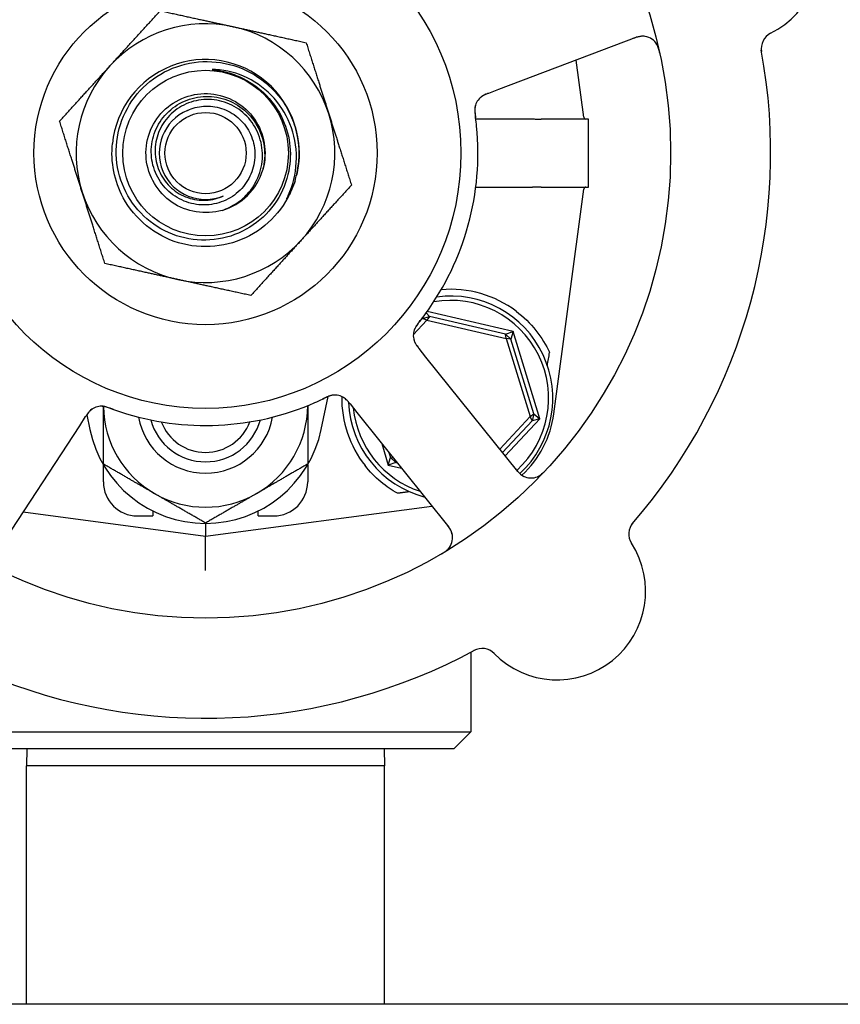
# Model space of a CAD drawing. Header units: inches. Extents: x 36 to 1719, y -84 to 1122.
# Tile 348 of 550: x 949.74 to 952.75, y 416.11 to 419.72. Entities that reach past the tile are written whole.
import ezdxf

# ---------------------------------------------------------------- set-up
doc = ezdxf.new("R2010")
doc.units = ezdxf.units.IN
doc.header["$LTSCALE"] = 48
doc.header["$MEASUREMENT"] = 0
doc.layers.add('Visible (ANSI)', color=7, linetype='Continuous', lineweight=30)

msp = doc.modelspace()

# ---------------------------------------------------------------- linework, layer by layer
at = {"layer": 'Visible (ANSI)'}
for p, q in [((951.49478, 419.46857), (951.99915, 419.65957)), ((951.80639, 419.36621), (951.77846, 419.576)), ((951.45749, 419.45444), (951.49478, 419.46857)), ((951.4098, 419.35971), (951.61822, 419.35971)), ((951.82393, 419.35943), (951.65032, 419.35943)), ((951.82393, 419.10943), (951.82393, 419.35943)), ((951.4098, 419.10915), (951.61822, 419.10915)), ((951.65032, 419.10943), (951.82393, 419.10943)), ((951.69658, 418.27777), (951.80639, 419.10265)), ((951.21432, 418.62672), (951.2402, 418.63462)), ((951.2274, 418.6476), (951.2402, 418.63462)), ((951.2402, 418.63462), (951.23025, 418.62088)), ((951.54666, 418.57975), (951.23111, 418.65276)), ((951.51913, 418.57008), (951.2402, 418.63462)), ((951.18056, 418.56765), (951.23025, 418.62088)), ((951.21432, 418.62672), (951.20002, 418.61139)), ((951.21432, 418.62672), (951.21514, 418.63105)), ((951.23025, 418.62088), (951.21432, 418.62672)), ((951.23025, 418.62088), (951.52204, 418.55337)), ((951.51913, 418.57008), (951.54666, 418.57975)), ((951.51913, 418.57008), (951.53891, 418.55162)), ((951.52204, 418.55337), (951.51913, 418.57008)), ((951.54666, 418.57975), (951.53891, 418.55162)), ((951.64463, 418.25879), (951.54666, 418.57975)), ((951.53891, 418.55162), (951.52204, 418.55337)), ((951.52204, 418.55337), (951.60947, 418.26692)), ((951.62249, 418.2778), (951.53891, 418.55162)), ((951.2267, 418.48578), (951.20172, 418.51691)), ((951.56421, 418.06512), (951.2267, 418.48578)), ((950.8426, 418.21988), (950.86804, 418.3406)), ((950.94825, 418.3135), (950.9732, 418.2824)), ((949.98155, 418.27307), (949.99277, 418.21988)), ((950.9732, 418.2824), (951.31072, 417.86173)), ((951.60947, 418.26692), (951.62249, 418.2778)), ((951.62249, 418.2778), (951.61639, 418.25143)), ((951.62249, 418.2778), (951.64463, 418.25879)), ((949.95568, 418.23367), (949.97756, 418.26704)), ((951.60947, 418.26692), (951.49807, 418.14756)), ((951.50795, 418.13525), (951.61639, 418.25143)), ((951.51783, 418.12293), (951.64463, 418.25879)), ((951.61639, 418.25143), (951.60947, 418.26692)), ((951.64463, 418.25879), (951.61639, 418.25143)), ((949.6599, 417.78268), (949.95568, 418.23367)), ((951.06439, 418.16875), (951.0887, 418.0891)), ((951.09076, 418.13588), (951.09645, 418.11724)), ((950.04268, 418.02725), (950.04268, 418.09046)), ((950.79268, 418.09046), (950.79268, 418.02725)), ((951.0887, 418.0891), (951.09645, 418.11724)), ((951.11623, 418.09877), (951.0887, 418.0891)), ((951.09645, 418.11724), (951.10656, 418.11618)), ((951.11623, 418.09877), (951.09645, 418.11724)), ((951.11504, 418.10562), (951.11623, 418.09877)), ((951.11623, 418.09877), (951.12152, 418.09755)), ((951.0887, 418.0891), (951.13732, 418.07785)), ((949.7482, 417.9173), (950.41768, 417.82818)), ((950.22393, 417.9208), (950.22393, 417.90225)), ((950.41768, 417.82818), (951.24887, 417.93883)), ((950.61143, 417.90225), (950.61143, 417.9208)), ((950.16768, 417.90225), (950.22393, 417.90225)), ((950.41768, 417.87518), (950.41768, 417.82818)), ((950.61143, 417.90225), (950.66768, 417.90225)), ((950.41768, 417.70207), (950.41768, 417.82818)), ((951.39143, 417.4021), (951.39143, 417.10943)), ((949.44393, 417.10943), (951.39143, 417.10943)), ((951.32893, 417.04693), (951.39143, 417.10943)), ((951.32893, 417.04693), (949.50643, 417.04693)), ((949.76213, 417.04693), (949.76018, 416.98443)), ((951.07323, 417.04693), (951.07518, 416.98443)), ((949.76018, 416.10943), (949.76018, 416.98443)), ((951.07518, 416.98443), (949.76018, 416.98443)), ((951.07518, 416.10943), (951.07518, 416.98443)), ((1025.91768, 416.10943), (748.91768, 416.10943))]:
    msp.add_line(p, q, dxfattribs=at)
for radius in [1.7075, 0.9375, 0.62992, 0.30408, 0.14917]:
    msp.add_circle((950.41768, 419.23443), radius, dxfattribs=at)
for centre, radius, start, end in [((952.3465, 419.96488), 0.325, 296.66113, 104.82247), ((950.41768, 419.23443), 0.475, 77.64769, 137.64769), ((950.41768, 419.23443), 0.475, 17.64769, 77.64769), ((952.02129, 419.60112), 0.0625, 12.88035, 110.7418), ((952.52038, 419.61858), 0.0625, 116.66113, 190.3534), ((950.41768, 419.23443), 2.075, 318.99965, 10.48395), ((950.41768, 419.23443), 0.34375, 346.81176, 174.08625), ((950.41768, 419.23443), 0.475, 137.64769, 197.64769), ((951.46847, 419.39177), 0.0625, 128.31583, 168.22862), ((950.41768, 419.23443), 0.17, 112.97308, 292.97308), ((950.41768, 419.23443), 0.475, 317.64769, 17.64769), ((951.81413, 419.36724), 0.00781, 187.58266, 270), ((950.41768, 419.23443), 1, 323.83299, 5.65061), ((950.41768, 419.23443), 0.21875, 286.09118, 343.65421), ((950.41768, 419.23443), 0.34375, 342.85926, 346.81176), ((951.81413, 419.10161), 0.00781, 90, 172.41734), ((950.41768, 419.23443), 0.475, 197.64769, 257.64769), ((950.41768, 419.23443), 0.475, 257.64769, 317.64769), ((951.31768, 418.33443), 0.375, 312.58331, 97.82604), ((951.31768, 418.33443), 0.4, 52.97261, 94.99892), ((951.31768, 418.33443), 0.35937, 312.5485, 99.97535), ((951.24302, 418.56531), 0.0625, 161.2706, 202.30345), ((950.89203, 418.28369), 0.0625, 56.31583, 96.22862), ((950.41768, 419.23443), 1, 251.83299, 293.65061), ((950.41768, 418.30943), 0.375, 300, 359.69029), ((951.31768, 418.33443), 0.4, 179.10653, 218.18136), ((951.31768, 418.33443), 0.375, 182.20116, 255.29323), ((950.03635, 418.24271), 0.0625, 89.2706, 130.30345), ((950.41768, 418.30943), 0.375, 180.77585, 240), ((951.31768, 418.33443), 0.35938, 185.69755, 251.78605), ((951.32486, 418.32725), 0.375, 312.75403, 352.41734), ((950.41768, 418.30943), 0.25014, 190.1825, 349.8175), ((950.41768, 418.30943), 0.2085, 195.16457, 344.83543), ((950.41768, 418.30943), 0.17375, 200.80786, 339.19214), ((950.41768, 418.30943), 0.43425, 191.9007, 348.0993), ((951.61296, 418.10424), 0.0625, 218.7418, 316.60325), ((950.16768, 418.02725), 0.125, 180, 270), ((950.66768, 418.02725), 0.125, 270, 0), ((950.41768, 418.30943), 0.375, 240, 300), ((952.03406, 417.83577), 0.0625, 139.1302, 212.82247), ((951.26197, 417.82262), 0.0625, 300.88035, 38.7418), ((951.70842, 417.62573), 0.325, 224.66113, 32.82247), ((950.41768, 419.23443), 2.075, 246.99965, 298.48395), ((951.4328, 417.35335), 0.0625, 44.66113, 118.3534)]:
    msp.add_arc(centre, radius, start, end, dxfattribs=at)
msp.add_ellipse((951.91564, 421.34426), major_axis=(-0.57653, -4.33091), ratio=0.0429148, start_param=0.8462542, end_param=0.8607442, dxfattribs=at)
for points, weights in [([(950.06665, 419.55443), (950.15239, 419.64849), (950.2514, 419.7571)], [1, 1.0379548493, 1]), ([(950.2514, 419.7571), (950.39497, 419.72566), (950.51929, 419.69843)], [1, 1.0379548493, 1]), ([(950.51929, 419.69843), (950.64362, 419.6712), (950.78719, 419.63977)], [1, 1.0379548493, 1]), ([(950.78719, 419.63977), (950.83174, 419.49972), (950.87033, 419.37843)], [1, 1.0379548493, 1]), ([(949.8819, 419.35176), (949.9809, 419.46037), (950.06665, 419.55443)], [1, 1.0379548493, 1]), ([(950.87033, 419.37843), (950.90891, 419.25714), (950.95347, 419.11709)], [1, 1.0379548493, 1]), ([(949.96504, 419.09042), (949.92645, 419.21171), (949.8819, 419.35176)], [1, 1.0379548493, 1]), ([(950.95347, 419.11709), (950.85446, 419.00848), (950.76871, 418.91443)], [1, 1.0379548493, 1]), ([(950.04818, 418.82909), (950.00362, 418.96914), (949.96504, 419.09042)], [1, 1.0379548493, 1]), ([(950.76871, 418.91443), (950.68297, 418.82037), (950.58396, 418.71176)], [1, 1.0379548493, 1]), ([(950.31607, 418.77042), (950.19174, 418.79765), (950.04818, 418.82909)], [1, 1.0379548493, 1]), ([(950.58396, 418.71176), (950.4404, 418.7432), (950.31607, 418.77042)], [1, 1.0379548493, 1]), ([(950.79268, 418.3074), (950.79268, 418.20786), (950.79268, 418.09292)], [1.00072997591, 1.03758628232, 1]), ([(950.04268, 418.09292), (950.04268, 418.20622), (950.04268, 418.30435)], [1, 1.03703105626, 1.00180261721]), ([(950.23018, 417.98467), (950.14316, 418.03491), (950.04268, 418.09292)], [1, 1.0379548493, 1]), ([(950.79268, 418.09292), (950.6922, 418.03491), (950.60518, 417.98467)], [1, 1.0379548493, 1]), ([(950.41768, 417.87641), (950.3172, 417.93443), (950.23018, 417.98467)], [1, 1.0379548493, 1]), ([(950.60518, 417.98467), (950.51816, 417.93443), (950.41768, 417.87641)], [1, 1.0379548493, 1]), ([(951.16673, 417.99115), (951.14439, 417.98832), (951.1221, 417.9855)], [0.999969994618, 0.999969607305, 0.999970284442])]:
    msp.add_rational_spline(points, weights, degree=2, dxfattribs=at)
for points, knots in [([(952.02912, 419.66313), (952.02845, 419.6632), (952.02763, 419.66328), (952.02426, 419.6635), (952.02176, 419.66352), (952.01489, 419.66292), (952.01061, 419.66223), (952.00248, 419.66024), (951.99868, 419.65911), (951.9931, 419.6572), (951.99143, 419.65661), (951.98779, 419.65527), (951.98578, 419.65451), (951.9838, 419.65376)], [0.11682073, 0.11682073, 0.11682073, 0.11682073, 0.13209763, 0.13209763, 0.17640845, 0.17640845, 0.22121696, 0.22121696, 0.25582457, 0.25582457, 0.27005755, 0.27005755, 0.2865375, 0.2865375, 0.2865375, 0.2865375]), ([(952.08535, 419.60108), (952.08518, 419.60187), (952.085, 419.60266), (952.08425, 419.606), (952.08363, 419.60864), (952.08235, 419.61349), (952.08171, 419.6157), (952.08019, 419.62048), (952.07926, 419.62309), (952.0776, 419.6272), (952.07686, 419.62886), (952.07537, 419.63191), (952.0746, 419.63332), (952.07301, 419.63604), (952.07216, 419.63733), (952.07107, 419.63889), (952.07074, 419.63933), (952.07047, 419.63969)], [0, 0, 0, 0, 0.00673636, 0.00673636, 0.02806078, 0.02806078, 0.0453371, 0.0453371, 0.06652159, 0.06652159, 0.08352226, 0.08352226, 0.10158901, 0.10158901, 0.12223493, 0.12223493, 0.13206643, 0.13206643, 0.13206643, 0.13206643]), ([(950.7017, 419.35669), (950.71575, 419.3255), (950.72454, 419.29219), (950.73092, 419.22388), (950.72841, 419.18933), (950.71073, 419.11619), (950.69345, 419.07875), (950.64539, 419.01236), (950.61499, 418.98411), (950.54486, 418.94066), (950.50576, 418.92597), (950.42387, 418.91231), (950.38185, 418.91357), (950.30039, 418.93215), (950.26175, 418.94939), (950.193, 418.99781), (950.16362, 419.02862), (950.11813, 419.09997), (950.10254, 419.13988), (950.08745, 419.22368), (950.08819, 419.26679), (950.10616, 419.35056), (950.12332, 419.3904), (950.17205, 419.46152), (950.20325, 419.49205), (950.27578, 419.53963), (950.31647, 419.55613), (950.40216, 419.5727), (950.44634, 419.57252), (950.53243, 419.55521), (950.57348, 419.53816), (950.64699, 419.48917), (950.67868, 419.45762), (950.70346, 419.42089)], [-5.0704915, -5.0704915, -5.0704915, -5.0704915, -4.8092414, -4.8092414, -4.5465572, -4.5465572, -4.2346915, -4.2346915, -3.9208419, -3.9208419, -3.6050086, -3.6050086, -3.2871921, -3.2871921, -2.9673924, -2.9673924, -2.64561, -2.64561, -2.321845, -2.321845, -1.9960977, -1.9960977, -1.6683683, -1.6683683, -1.3386572, -1.3386572, -1.0069646, -1.0069646, -0.6732907, -0.6732907, -0.3376357, -0.3376357, 0, 0, 0, 0]), ([(950.45413, 419.54148), (950.44881, 419.54183), (950.4448, 419.54187), (950.44285, 419.54171), (950.44257, 419.54168), (950.44233, 419.54162), (950.44227, 419.5416), (950.44221, 419.54157), (950.44219, 419.54156), (950.44217, 419.54154), (950.44217, 419.54154), (950.44216, 419.54152), (950.44216, 419.54151), (950.44216, 419.54149), (950.44216, 419.54148), (950.44218, 419.54146), (950.4422, 419.54145), (950.44227, 419.5414), (950.44237, 419.54136), (950.44277, 419.54123), (950.44316, 419.54114), (950.44501, 419.54078), (950.44756, 419.54042), (950.46121, 419.53845), (950.48547, 419.53517), (950.51526, 419.52517)], [-0.37606241, -0.37606241, -0.37606241, -0.37606241, -0.30741129, -0.30741129, -0.29779295, -0.29779295, -0.29494673, -0.29494673, -0.2937317, -0.2937317, -0.29301265, -0.29301265, -0.29238719, -0.29238719, -0.29165629, -0.29165629, -0.29047649, -0.29047649, -0.28622321, -0.28622321, -0.27736006, -0.27736006, -0.23942142, -0.23942142, 0, 0, 0, 0]), ([(950.72124, 419.07858), (950.7386, 419.11687), (950.74873, 419.15804), (950.75327, 419.24317), (950.74719, 419.28636), (950.71893, 419.36714), (950.69733, 419.40404), (950.6416, 419.46676), (950.60826, 419.49217), (950.53439, 419.52825), (950.49472, 419.53886), (950.45413, 419.54148)], [-1.5992336, -1.5992336, -1.5992336, -1.5992336, -1.2791425, -1.2791425, -0.9499666, -0.9499666, -0.6270496, -0.6270496, -0.3103934, -0.3103934, 0, 0, 0, 0]), ([(950.51526, 419.52517), (950.53484, 419.5186), (950.55368, 419.51017), (950.59266, 419.4879), (950.61223, 419.47348), (950.66028, 419.42859), (950.68464, 419.39453), (950.7017, 419.35669)], [-0.65841937, -0.65841937, -0.65841937, -0.65841937, -0.50117447, -0.50117447, -0.31635325, -0.31635325, 0, 0, 0, 0]), ([(950.47831, 419.02425), (950.41685, 419.00652), (950.34773, 419.01752), (950.29481, 419.05345), (950.24189, 419.08938), (950.20616, 419.14956), (950.19996, 419.21322), (950.19376, 419.27688), (950.2172, 419.34282), (950.26219, 419.38829), (950.30717, 419.43375), (950.37285, 419.45788), (950.43657, 419.45236), (950.50029, 419.44684), (950.56083, 419.41177), (950.59732, 419.35925), (950.63381, 419.30673), (950.64556, 419.23776), (950.62852, 419.17613), (950.62822, 419.17504), (950.62791, 419.17395), (950.62759, 419.17286)], [16.9979155, 16.9979155, 16.9979155, 16.9979155, 17.8752194, 17.8752194, 17.8752194, 18.7524691, 18.7524691, 18.7524691, 19.6296647, 19.6296647, 19.6296647, 20.5068064, 20.5068064, 20.5068064, 21.3838943, 21.3838943, 21.3838943, 22.2609286, 22.2609286, 22.2609286, 22.2764365, 22.2764365, 22.2764365, 22.2764365]), ([(950.35133, 419.39094), (950.3699, 419.39956), (950.38988, 419.40476), (950.4328, 419.40803), (950.45543, 419.4053), (950.49865, 419.39126), (950.51879, 419.37999), (950.55387, 419.3502), (950.56839, 419.33189), (950.58977, 419.29048), (950.59632, 419.26774), (950.6004, 419.22074), (950.59778, 419.19693), (950.58351, 419.15135), (950.57189, 419.13007), (950.541, 419.0929), (950.52193, 419.07744), (950.47871, 419.05454), (950.45493, 419.04741), (950.40567, 419.0426), (950.38067, 419.04508), (950.33272, 419.05952), (950.31028, 419.07146), (950.27098, 419.10341), (950.25458, 419.1232), (950.2301, 419.1682), (950.22236, 419.19303), (950.21676, 419.24453), (950.21907, 419.27072), (950.23363, 419.32104), (950.24585, 419.34465), (950.27881, 419.38612), (950.29931, 419.4035), (950.34606, 419.4296), (950.3719, 419.43798), (950.42564, 419.44442), (950.45302, 419.44232), (950.50573, 419.4277), (950.53052, 419.41522), (950.57418, 419.38131), (950.59255, 419.36013), (950.62033, 419.31167), (950.62937, 419.28481), (950.63673, 419.22885), (950.63486, 419.20028), (950.62759, 419.17286)], [-4.2480515, -4.2480515, -4.2480515, -4.2480515, -4.0909216, -4.0909216, -3.9177275, -3.9177275, -3.7423694, -3.7423694, -3.5648477, -3.5648477, -3.385163, -3.385163, -3.2033156, -3.2033156, -3.0193061, -3.0193061, -2.8331349, -2.8331349, -2.6448024, -2.6448024, -2.4543091, -2.4543091, -2.2616553, -2.2616553, -2.0668416, -2.0668416, -1.8698684, -1.8698684, -1.6707361, -1.6707361, -1.469445, -1.469445, -1.2659958, -1.2659958, -1.0603886, -1.0603886, -0.8526241, -0.8526241, -0.6427026, -0.6427026, -0.4306244, -0.4306244, -0.2163901, -0.2163901, 0, 0, 0, 0]), ([(950.47831, 419.02425), (950.49754, 419.03053), (950.51579, 419.03944), (950.54915, 419.06197), (950.56411, 419.07542), (950.59485, 419.11204), (950.6084, 419.13659), (950.62514, 419.18917), (950.62829, 419.21664), (950.62383, 419.27086), (950.6164, 419.2971), (950.592, 419.34486), (950.57539, 419.36599), (950.53523, 419.40037), (950.51217, 419.4134), (950.46269, 419.42967), (950.43679, 419.4329), (950.38561, 419.42918), (950.36081, 419.42241), (950.31558, 419.39984), (950.29553, 419.38438), (950.2628, 419.34687), (950.25034, 419.32528), (950.2346, 419.27887), (950.23134, 419.25455), (950.23441, 419.20641), (950.24055, 419.18306), (950.26137, 419.1404), (950.27571, 419.12146), (950.31062, 419.09045), (950.33076, 419.07859), (950.37411, 419.06347), (950.39687, 419.06022), (950.44195, 419.0627), (950.46384, 419.06826), (950.48403, 419.07791)], [-3.1722778, -3.1722778, -3.1722778, -3.1722778, -3.0186699, -3.0186699, -2.8665315, -2.8665315, -2.6554083, -2.6554083, -2.4471425, -2.4471425, -2.2417348, -2.2417348, -2.0391858, -2.0391858, -1.8394961, -1.8394961, -1.6426663, -1.6426663, -1.4486971, -1.4486971, -1.2575891, -1.2575891, -1.0693429, -1.0693429, -0.8839593, -0.8839593, -0.7014387, -0.7014387, -0.5217818, -0.5217818, -0.3449893, -0.3449893, -0.1710619, -0.1710619, 0, 0, 0, 0]), ([(951.44973, 419.45146), (951.44876, 419.45107), (951.44778, 419.45067), (951.44395, 419.44905), (951.44107, 419.4477), (951.43579, 419.44485), (951.43333, 419.44332), (951.42971, 419.44072), (951.42838, 419.43967), (951.42665, 419.43819), (951.42613, 419.43774), (951.42556, 419.43721), (951.42546, 419.43711), (951.42536, 419.43702)], [0.016833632, 0.016833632, 0.016833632, 0.016833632, 0.024996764, 0.024996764, 0.048690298, 0.048690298, 0.071674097, 0.071674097, 0.086017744, 0.086017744, 0.092484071, 0.092484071, 0.093980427, 0.093980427, 0.093980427, 0.093980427]), ([(951.45733, 419.45438), (951.45643, 419.45404), (951.4555, 419.45369), (951.45373, 419.45301), (951.45286, 419.45268), (951.45033, 419.4517), (951.44872, 419.45106), (951.44614, 419.45), (951.44512, 419.44957), (951.44125, 419.44788), (951.43887, 419.44669), (951.43533, 419.44471), (951.4336, 419.44364), (951.43113, 419.44188), (951.43047, 419.44139), (951.42951, 419.44064), (951.42915, 419.44036), (951.42898, 419.44022), (951.42897, 419.44021), (951.42897, 419.44021)], [0, 0, 0, 0, 0.00805947, 0.00805947, 0.01607833, 0.01607833, 0.0318321, 0.0318321, 0.04288224, 0.04288224, 0.07619177, 0.07619177, 0.108399, 0.108399, 0.1204764, 0.1204764, 0.12953115, 0.12953115, 0.13163231, 0.13163231, 0.13163231, 0.13163231]), ([(950.70346, 419.42089), (950.717, 419.40081), (950.72834, 419.37932), (950.74635, 419.33395), (950.7529, 419.31017), (950.76376, 419.24271), (950.76228, 419.19853), (950.75237, 419.156)], [-0.70402922, -0.70402922, -0.70402922, -0.70402922, -0.51973951, -0.51973951, -0.33275492, -0.33275492, 0, 0, 0, 0]), ([(951.40745, 419.40536), (951.40745, 419.40536), (951.40744, 419.40529), (951.40736, 419.40491), (951.40726, 419.40444), (951.40703, 419.40316), (951.40689, 419.40226), (951.40653, 419.39946), (951.40636, 419.39733), (951.40627, 419.39338), (951.40629, 419.39169), (951.4064, 419.38861), (951.40648, 419.38727), (951.40675, 419.38373), (951.40698, 419.38143), (951.40753, 419.3767), (951.40787, 419.37423), (951.40827, 419.3713), (951.40835, 419.37076), (951.40842, 419.37021)], [0.07093315, 0.07093315, 0.07093315, 0.07093315, 0.07636582, 0.07636582, 0.08666451, 0.08666451, 0.09983227, 0.09983227, 0.12422951, 0.12422951, 0.14000403, 0.14000403, 0.15098746, 0.15098746, 0.16837573, 0.16837573, 0.18725581, 0.18725581, 0.19162474, 0.19162474, 0.19162474, 0.19162474]), ([(951.4089, 419.4107), (951.40875, 419.41019), (951.40861, 419.40966), (951.40822, 419.40817), (951.40799, 419.40714), (951.40767, 419.40541), (951.4076, 419.40495), (951.40731, 419.40311), (951.40712, 419.4015), (951.40686, 419.39803), (951.40678, 419.39628), (951.40674, 419.39299), (951.40675, 419.39155), (951.40686, 419.38746), (951.40702, 419.38457), (951.40746, 419.37919), (951.40771, 419.37667), (951.40835, 419.37093), (951.40877, 419.3677), (951.40929, 419.36371), (951.40939, 419.36294), (951.40949, 419.36217)], [0.13529987, 0.13529987, 0.13529987, 0.13529987, 0.15041628, 0.15041628, 0.17862374, 0.17862374, 0.18801436, 0.18801436, 0.213705, 0.213705, 0.23365386, 0.23365386, 0.24706171, 0.24706171, 0.26969874, 0.26969874, 0.28871803, 0.28871803, 0.31389263, 0.31389263, 0.31994869, 0.31994869, 0.31994869, 0.31994869]), ([(951.41282, 419.33289), (951.41188, 419.34245), (951.41051, 419.35434), (951.40925, 419.36404), (951.40896, 419.36625), (951.40869, 419.36828), (951.40843, 419.37013)], [0, 0, 0, 0, 0.41999651, 0.41999651, 0.41999651, 0.51583384, 0.51583384, 0.51583384, 0.51583384]), ([(951.61822, 419.35971), (951.61832, 419.35971), (951.61841, 419.35971), (951.61877, 419.3597), (951.61903, 419.3597), (951.61971, 419.3597), (951.62011, 419.3597), (951.6217, 419.3597), (951.62287, 419.35969), (951.62672, 419.35966), (951.62923, 419.35963), (951.63333, 419.35957), (951.63462, 419.35955), (951.63586, 419.35953)], [0.065326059, 0.065326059, 0.065326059, 0.065326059, 0.065886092, 0.065886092, 0.067505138, 0.067505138, 0.069967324, 0.069967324, 0.077104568, 0.077104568, 0.093330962, 0.093330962, 0.101340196, 0.101340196, 0.101340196, 0.101340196]), ([(950.74616, 419.13312), (950.71975, 419.04748), (950.65841, 418.97319), (950.57932, 418.93105), (950.50026, 418.88893), (950.40442, 418.87944), (950.31864, 418.90525), (950.23289, 418.93105), (950.15823, 418.9918), (950.11553, 419.07051), (950.08273, 419.13097), (950.0691, 419.20146), (950.07593, 419.26986)], [5.0115512, 5.0115512, 5.0115512, 5.0115512, 5.7936548, 5.7936548, 5.7936548, 6.5754431, 6.5754431, 6.5754431, 7.3569225, 7.3569225, 7.3569225, 7.9571961, 7.9571961, 7.9571961, 7.9571961]), ([(950.74616, 419.13312), (950.73664, 419.10238), (950.72505, 419.08096), (950.71862, 419.06997), (950.71737, 419.06802), (950.71652, 419.06688), (950.71635, 419.06667), (950.71618, 419.0665), (950.71614, 419.06646), (950.71608, 419.06643), (950.71607, 419.06642), (950.71604, 419.06641), (950.71603, 419.06641), (950.71601, 419.06641), (950.71601, 419.06641), (950.71599, 419.06642), (950.71599, 419.06643), (950.71598, 419.06645), (950.71598, 419.06647), (950.71597, 419.06655), (950.71599, 419.06664), (950.71634, 419.06801), (950.71848, 419.07249), (950.72124, 419.07858)], [-0.32425255, -0.32425255, -0.32425255, -0.32425255, -0.13434383, -0.13434383, -0.07553483, -0.07553483, -0.06406424, -0.06406424, -0.06072925, -0.06072925, -0.05932586, -0.05932586, -0.05850628, -0.05850628, -0.05780445, -0.05780445, -0.05699234, -0.05699234, -0.05569314, -0.05569314, -0.05100977, -0.05100977, 0, 0, 0, 0]), ([(951.63586, 419.10932), (951.63169, 419.10926), (951.62725, 419.10919), (951.62169, 419.10916), (951.621, 419.10915), (951.61993, 419.10915), (951.61956, 419.10915), (951.61895, 419.10915), (951.61872, 419.10915), (951.61839, 419.10915), (951.61831, 419.10915), (951.61822, 419.10915)], [0.027184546, 0.027184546, 0.027184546, 0.027184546, 0.056924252, 0.056924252, 0.061161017, 0.061161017, 0.063446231, 0.063446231, 0.064876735, 0.064876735, 0.065401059, 0.065401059, 0.065401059, 0.065401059]), ([(951.20222, 418.61435), (951.20717, 418.62063), (951.21407, 418.62956), (951.22, 418.63753), (951.22174, 418.63986), (951.22341, 418.64213), (951.22498, 418.64429)], [0.48416631, 0.48416631, 0.48416631, 0.48416631, 0.88318571, 0.88318571, 0.88318571, 1, 1, 1, 1]), ([(951.55856, 418.65377), (951.58512, 418.63373), (951.61003, 418.60944), (951.65156, 418.55726), (951.66812, 418.52934), (951.68028, 418.50331), (951.68052, 418.5028), (951.68076, 418.50229)], [2.42631602, 2.42631602, 2.42631602, 2.42631602, 2.67966729, 2.67966729, 2.93613935, 2.93613935, 2.94129083, 2.94129083, 2.94129083, 2.94129083]), ([(951.20723, 418.62074), (951.20522, 418.61815), (951.20322, 418.6156), (951.19959, 418.61085), (951.19796, 418.60866), (951.195, 418.60451), (951.19363, 418.60252), (951.19146, 418.59923), (951.1906, 418.59787), (951.18877, 418.59485), (951.18787, 418.59326), (951.18633, 418.59036), (951.18569, 418.58907), (951.18432, 418.58605), (951.18373, 418.58451), (951.18279, 418.58178), (951.18242, 418.58052), (951.18214, 418.57945)], [0, 0, 0, 0, 0.0253292, 0.0253292, 0.04592782, 0.04592782, 0.06431613, 0.06431613, 0.07801539, 0.07801539, 0.09688899, 0.09688899, 0.11755369, 0.11755369, 0.15067695, 0.15067695, 0.17984281, 0.17984281, 0.17984281, 0.17984281]), ([(951.20222, 418.61434), (951.20166, 418.61364), (951.2011, 418.61293), (951.19997, 418.61151), (951.19941, 418.61079), (951.19735, 418.60815), (951.19583, 418.60616), (951.19295, 418.60219), (951.19156, 418.60017), (951.18956, 418.59705), (951.18884, 418.59586), (951.18723, 418.59306), (951.18645, 418.59153), (951.18532, 418.58913), (951.18491, 418.58817), (951.18415, 418.5863), (951.18383, 418.58537), (951.18359, 418.58469), (951.18355, 418.58456), (951.18355, 418.58456)], [0, 0, 0, 0, 0.00712604, 0.00712604, 0.01419238, 0.01419238, 0.03284312, 0.03284312, 0.05207098, 0.05207098, 0.06472354, 0.06472354, 0.08419423, 0.08419423, 0.09866358, 0.09866358, 0.11516786, 0.11516786, 0.12167905, 0.12167905, 0.12167905, 0.12167905]), ([(951.18288, 418.54831), (951.18296, 418.54803), (951.18305, 418.54775), (951.18339, 418.54664), (951.18369, 418.54577), (951.18459, 418.54328), (951.18528, 418.54162), (951.18755, 418.53678), (951.18942, 418.53353), (951.19319, 418.52787), (951.19503, 418.52538), (951.19684, 418.52305)], [0.094581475, 0.094581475, 0.094581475, 0.094581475, 0.097636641, 0.097636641, 0.105884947, 0.105884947, 0.120706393, 0.120706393, 0.149460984, 0.149460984, 0.172558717, 0.172558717, 0.172558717, 0.172558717]), ([(951.18483, 418.5425), (951.18483, 418.5425), (951.18483, 418.5425), (951.18484, 418.54247), (951.18487, 418.5424), (951.18499, 418.54209), (951.18511, 418.5418), (951.18568, 418.54045), (951.18648, 418.53867), (951.18777, 418.53626), (951.18812, 418.53565), (951.19004, 418.53233), (951.19193, 418.52952), (951.1955, 418.52477), (951.19663, 418.5233), (951.19844, 418.52101), (951.19907, 418.52022), (951.20036, 418.51861), (951.20102, 418.51778), (951.20168, 418.51696)], [0.05598665, 0.05598665, 0.05598665, 0.05598665, 0.05687301, 0.05687301, 0.0600697, 0.0600697, 0.06858049, 0.06858049, 0.09786867, 0.09786867, 0.10758076, 0.10758076, 0.14991049, 0.14991049, 0.16694482, 0.16694482, 0.17567446, 0.17567446, 0.18444701, 0.18444701, 0.18444701, 0.18444701]), ([(950.89163, 418.34619), (950.8911, 418.34618), (950.89055, 418.34615), (950.88902, 418.34605), (950.88796, 418.34596), (950.88622, 418.34572), (950.88576, 418.34566), (950.88392, 418.34536), (950.88233, 418.34505), (950.87895, 418.34422), (950.87727, 418.34376), (950.87412, 418.34277), (950.87275, 418.34232), (950.8689, 418.34095), (950.8662, 418.33991), (950.86121, 418.33783), (950.8589, 418.33681), (950.85363, 418.33442), (950.8507, 418.33303), (950.84706, 418.3313), (950.84636, 418.33097), (950.84565, 418.33064)], [0.13529987, 0.13529987, 0.13529987, 0.13529987, 0.15041628, 0.15041628, 0.17862374, 0.17862374, 0.18801436, 0.18801436, 0.213705, 0.213705, 0.23365386, 0.23365386, 0.24706171, 0.24706171, 0.26969874, 0.26969874, 0.28871803, 0.28871803, 0.31389263, 0.31389263, 0.31994869, 0.31994869, 0.31994869, 0.31994869]), ([(950.88611, 418.34592), (950.88611, 418.34592), (950.88603, 418.34591), (950.88564, 418.34587), (950.88518, 418.34582), (950.88388, 418.34564), (950.88298, 418.3455), (950.88021, 418.34497), (950.87813, 418.34448), (950.87435, 418.34334), (950.87275, 418.34281), (950.86985, 418.34174), (950.8686, 418.34125), (950.86531, 418.33991), (950.8632, 418.33898), (950.85887, 418.33699), (950.85663, 418.33591), (950.85397, 418.33462), (950.85347, 418.33438), (950.85298, 418.33414)], [0.07093315, 0.07093315, 0.07093315, 0.07093315, 0.07636582, 0.07636582, 0.08666451, 0.08666451, 0.09983227, 0.09983227, 0.12422951, 0.12422951, 0.14000403, 0.14000403, 0.15098746, 0.15098746, 0.16837573, 0.16837573, 0.18725581, 0.18725581, 0.19162474, 0.19162474, 0.19162474, 0.19162474]), ([(950.81884, 418.31842), (950.82764, 418.32227), (950.83853, 418.32724), (950.84736, 418.33145), (950.84938, 418.3324), (950.85122, 418.33329), (950.8529, 418.3341)], [0, 0, 0, 0, 0.41999651, 0.41999651, 0.41999651, 0.51583384, 0.51583384, 0.51583384, 0.51583384]), ([(950.94302, 418.31996), (950.94235, 418.32076), (950.94166, 418.32157), (950.93894, 418.32471), (950.93676, 418.32704), (950.93241, 418.33117), (950.93021, 418.33304), (950.92661, 418.33568), (950.92521, 418.33662), (950.92326, 418.33781), (950.92267, 418.33816), (950.92199, 418.33854), (950.92187, 418.33861), (950.92175, 418.33868)], [0.016833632, 0.016833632, 0.016833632, 0.016833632, 0.024996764, 0.024996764, 0.048690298, 0.048690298, 0.071674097, 0.071674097, 0.086017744, 0.086017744, 0.092484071, 0.092484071, 0.093980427, 0.093980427, 0.093980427, 0.093980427]), ([(950.94814, 418.31363), (950.94754, 418.31439), (950.94692, 418.31516), (950.94573, 418.31664), (950.94514, 418.31736), (950.94343, 418.31946), (950.94232, 418.3208), (950.94052, 418.32292), (950.93979, 418.32376), (950.93698, 418.32691), (950.93512, 418.32881), (950.93215, 418.33157), (950.93059, 418.33288), (950.92816, 418.33469), (950.92748, 418.33517), (950.92648, 418.33585), (950.92609, 418.3361), (950.92592, 418.33622), (950.9259, 418.33623), (950.9259, 418.33623)], [0, 0, 0, 0, 0.00805947, 0.00805947, 0.01607833, 0.01607833, 0.0318321, 0.0318321, 0.04288224, 0.04288224, 0.07619177, 0.07619177, 0.108399, 0.108399, 0.1204764, 0.1204764, 0.12953115, 0.12953115, 0.13163231, 0.13163231, 0.13163231, 0.13163231]), ([(949.99668, 418.29101), (949.99668, 418.29101), (949.99668, 418.29101), (949.99665, 418.29099), (949.9966, 418.29094), (949.99634, 418.29073), (949.9961, 418.29053), (949.99499, 418.28957), (949.99355, 418.28825), (949.99165, 418.28628), (949.99118, 418.28577), (949.98862, 418.28291), (949.98653, 418.28025), (949.98311, 418.27538), (949.98207, 418.27385), (949.98045, 418.27142), (949.97989, 418.27058), (949.97876, 418.26886), (949.97817, 418.26797), (949.9776, 418.26709)], [0.05598665, 0.05598665, 0.05598665, 0.05598665, 0.056873, 0.056873, 0.06006969, 0.06006969, 0.06858048, 0.06858048, 0.09786866, 0.09786866, 0.10758076, 0.10758076, 0.14991048, 0.14991048, 0.16694481, 0.16694481, 0.17567446, 0.17567446, 0.18444701, 0.18444701, 0.18444701, 0.18444701]), ([(950.0016, 418.29466), (950.00137, 418.2945), (950.00112, 418.29433), (950.00018, 418.29366), (949.99944, 418.29311), (949.99735, 418.29147), (949.99599, 418.29031), (949.99209, 418.28666), (949.98957, 418.28387), (949.98535, 418.27854), (949.98355, 418.27602), (949.98189, 418.27357)], [0.094581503, 0.094581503, 0.094581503, 0.094581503, 0.09763667, 0.09763667, 0.105884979, 0.105884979, 0.120706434, 0.120706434, 0.149461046, 0.149461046, 0.17255876, 0.17255876, 0.17255876, 0.17255876]), ([(950.07801, 418.29388), (950.07493, 418.29499), (950.07189, 418.29611), (950.06625, 418.29809), (950.06366, 418.29896), (950.0588, 418.3005), (950.05649, 418.30119), (950.05269, 418.30223), (950.05112, 418.30263), (950.04768, 418.30344), (950.04589, 418.3038), (950.04267, 418.30438), (950.04124, 418.30458), (950.03795, 418.30495), (950.0363, 418.30504), (950.03341, 418.30509), (950.0321, 418.30505), (950.03099, 418.30498)], [0, 0, 0, 0, 0.02532917, 0.02532917, 0.0459278, 0.0459278, 0.06431611, 0.06431611, 0.0780154, 0.0780154, 0.09688899, 0.09688899, 0.11755371, 0.11755371, 0.15067697, 0.15067697, 0.17984281, 0.17984281, 0.17984281, 0.17984281]), ([(950.07038, 418.29667), (950.06954, 418.29699), (950.0687, 418.2973), (950.06699, 418.29793), (950.06613, 418.29825), (950.06298, 418.29939), (950.06063, 418.30022), (950.05596, 418.30173), (950.0536, 418.30243), (950.05003, 418.30337), (950.04867, 418.30368), (950.04551, 418.30435), (950.04381, 418.30462), (950.04119, 418.30495), (950.04014, 418.30505), (950.03813, 418.30519), (950.03715, 418.30521), (950.03642, 418.30522), (950.03629, 418.30522), (950.03629, 418.30522)], [0, 0, 0, 0, 0.00712604, 0.00712604, 0.01419238, 0.01419238, 0.03284312, 0.03284312, 0.05207098, 0.05207098, 0.06472354, 0.06472354, 0.08419423, 0.08419423, 0.09866358, 0.09866358, 0.11516786, 0.11516786, 0.12167905, 0.12167905, 0.12167905, 0.12167905]), ([(950.07039, 418.29667), (950.07789, 418.29391), (950.08852, 418.2901), (950.09793, 418.28693), (950.10069, 418.286), (950.10336, 418.28511), (950.10589, 418.28428)], [0.48416631, 0.48416631, 0.48416631, 0.48416631, 0.88318571, 0.88318571, 0.88318571, 1, 1, 1, 1]), ([(951.1221, 417.9855), (951.1022, 417.99666), (951.08139, 418.01066), (951.04033, 418.04486), (951.02027, 418.06554), (951.00326, 418.08717)], [0.49640247, 0.49640247, 0.49640247, 0.49640247, 0.68798762, 0.68798762, 0.89549896, 0.89549896, 0.89549896, 0.89549896]), ([(951.5539, 418.07798), (951.55428, 418.0775), (951.55467, 418.07701), (951.55595, 418.07542), (951.55684, 418.07432), (951.56112, 418.06908), (951.56453, 418.06517), (951.57026, 418.05932), (951.57278, 418.05701), (951.57944, 418.05162), (951.5839, 418.04894), (951.58711, 418.04735), (951.58743, 418.0472), (951.58772, 418.04706)], [0, 0, 0, 0, 0.00480624, 0.00480624, 0.01589597, 0.01589597, 0.05833406, 0.05833406, 0.09384639, 0.09384639, 0.15340885, 0.15340885, 0.16065924, 0.16065924, 0.16065924, 0.16065924]), ([(951.63586, 418.04608), (951.63638, 418.0463), (951.63704, 418.04658), (951.6393, 418.04763), (951.64107, 418.04854), (951.64454, 418.05065), (951.64605, 418.05164), (951.64961, 418.0542), (951.65175, 418.05588), (951.65566, 418.05922), (951.65748, 418.06087), (951.66116, 418.0644), (951.66304, 418.06631), (951.66595, 418.06936), (951.66704, 418.07053), (951.66815, 418.07173)], [0.10313051, 0.10313051, 0.10313051, 0.10313051, 0.11603194, 0.11603194, 0.14472131, 0.14472131, 0.16305353, 0.16305353, 0.18481803, 0.18481803, 0.20320408, 0.20320408, 0.22373688, 0.22373688, 0.23709216, 0.23709216, 0.23709216, 0.23709216]), ([(951.32337, 417.83433), (951.32323, 417.83499), (951.32305, 417.8358), (951.32221, 417.83907), (951.32146, 417.84145), (951.31877, 417.8478), (951.31679, 417.85166), (951.31238, 417.85878), (951.31013, 417.86204), (951.3066, 417.86676), (951.30551, 417.86816), (951.30312, 417.87121), (951.30177, 417.87289), (951.30045, 417.87454)], [0.11682073, 0.11682073, 0.11682073, 0.11682073, 0.13209763, 0.13209763, 0.17640845, 0.17640845, 0.22121696, 0.22121696, 0.25582457, 0.25582457, 0.27005755, 0.27005755, 0.2865375, 0.2865375, 0.2865375, 0.2865375]), ([(951.28173, 417.76168), (951.28243, 417.76209), (951.28313, 417.7625), (951.28607, 417.76425), (951.28839, 417.76565), (951.2926, 417.76837), (951.29451, 417.76966), (951.29859, 417.77259), (951.30078, 417.77428), (951.30418, 417.77713), (951.30552, 417.77834), (951.30797, 417.78071), (951.30907, 417.78187), (951.31116, 417.78422), (951.31213, 417.78543), (951.31327, 417.78695), (951.31359, 417.7874), (951.31385, 417.78776)], [0, 0, 0, 0, 0.00673636, 0.00673636, 0.02806078, 0.02806078, 0.0453371, 0.0453371, 0.06652159, 0.06652159, 0.08352226, 0.08352226, 0.10158901, 0.10158901, 0.12223493, 0.12223493, 0.13206643, 0.13206643, 0.13206643, 0.13206643])]:
    msp.add_open_spline(points, degree=3, knots=knots, dxfattribs=at)
for points in [[(951.63586, 419.35953), (951.64068, 419.35946), (951.64551, 419.35943), (951.65032, 419.35943)], [(951.65032, 419.10943), (951.64535, 419.10943), (951.64052, 419.10939), (951.63586, 419.10932)]]:
    msp.add_open_spline(points, degree=3, dxfattribs=at)

doc.saveas('drawing.dxf')
